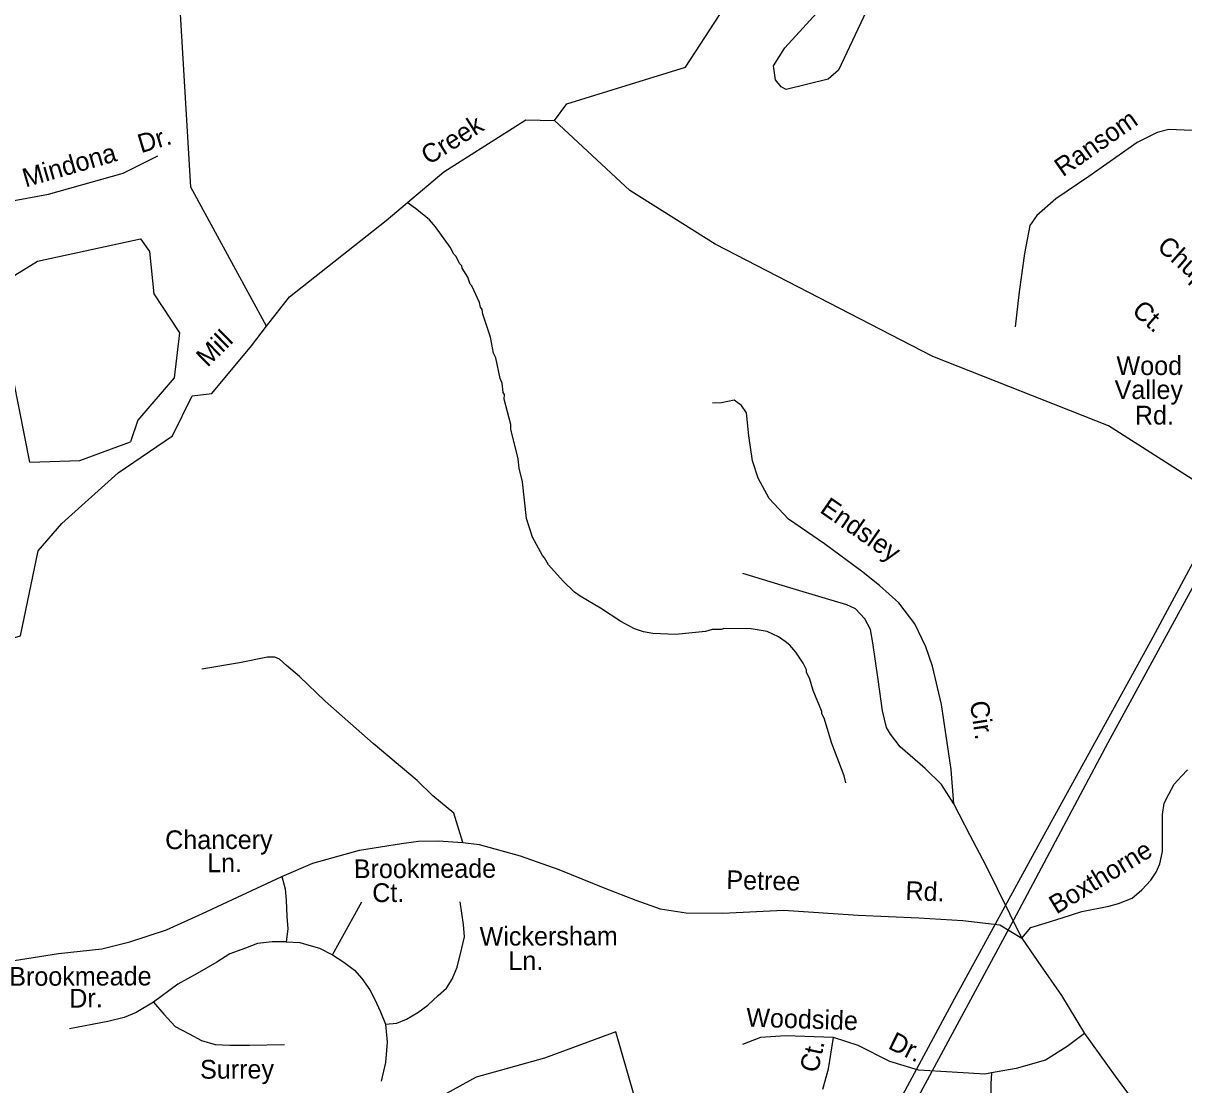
# Model space of a CAD drawing. Extents: x 1551653 to 1702041, y 811336 to 920032.
# Drawn here: x 1606474 to 1610530, y 868518 to 872227 of the extents above; entities that cross this region are included whole.
import ezdxf

# ---------------------------------------------------------------- set-up
doc = ezdxf.new("R2010")
doc.units = 0
for name, color, linetype in [('Old_Level_10', 7, 'Continuous'), ('Old_Level_21', 7, 'Continuous'), ('Old_Level_35', 7, 'Continuous'), ('Old_Level_56', 7, 'Continuous'), ('Old_Level_59', 7, 'Continuous'), ('Old_Level_60', 7, 'Continuous'), ('Old_Level_62', 7, 'Continuous')]:
    doc.layers.add(name, color=color, linetype=linetype)

msp = doc.modelspace()

# ---------------------------------------------------------------- linework, layer by layer
at = {"layer": 'Old_Level_35'}
msp.add_line((1607555.124, 868972.51), (1607657.564, 869157.585), dxfattribs=at)
for points in [[(1610613.498, 871850.074), (1610477.728, 871855.232), (1610437.508, 871845.645), (1610367.354, 871810.448), (1610198.253, 871692.01), (1610083.585, 871613.09), (1610017.184, 871555.803), (1609992.847, 871520.078), (1609973.847, 871422.205), (1609954.723, 871288.514), (1609941.643, 871166.706)], [(1606382.195, 871619.228), (1606443.303, 871608.295), (1606562.752, 871629.999), (1606824.173, 871702.853), (1606945.203, 871764.186)], [(1609726.654, 869500.293), (1609717.687, 869620.345), (1609683.659, 869846.572), (1609652.77, 869980.876), (1609629.338, 870048.993), (1609589.945, 870129.242), (1609534.581, 870201.607), (1609467.173, 870262.211), (1609403.561, 870312.732), (1609274.417, 870407.811), (1609149.313, 870494.802), (1609081.944, 870567.214), (1609042.551, 870637.653), (1609022.958, 870697.689), (1609009.739, 870785.809), (1609002.357, 870865.806), (1608984.68, 870891.98), (1608958.834, 870910.116), (1608914.612, 870901.259), (1608882.96, 870900.194)], [(1609726.654, 869500.293), (1609683.175, 869567.012), (1609626.847, 869623.375), (1609539.226, 869698.525), (1609505.502, 869743.314), (1609491.565, 869766.411), (1609477.53, 869824.33), (1609462.356, 869934.304), (1609443.547, 870062.562), (1609435.876, 870108.546), (1609416.24, 870146.764), (1609382.513, 870180.872), (1609353.176, 870194.674), (1609278.803, 870217.797), (1609153.282, 870254.769), (1608989.791, 870304.116)], [(1608010.566, 869365.386), (1607979.619, 869466.923), (1607906.207, 869527.451), (1607850.679, 869581.808), (1607697.812, 869710.991), (1607529.112, 869858.5), (1607439.817, 869945.167), (1607394.171, 869983.513), (1607370.405, 870005.61), (1607353.325, 870011.961), (1607328.512, 870012.063), (1607230.467, 869992.844), (1607098.325, 869969.911)], [(1609964.605, 869031.095), (1609996.11, 869067.576), (1610046.179, 869083.232), (1610105.637, 869102.02), (1610174.482, 869123.939), (1610268.362, 869142.726), (1610302.785, 869152.12), (1610349.725, 869170.907), (1610384.148, 869199.089), (1610415.442, 869233.533), (1610434.217, 869261.714), (1610446.735, 869289.896), (1610456.123, 869333.733), (1610456.123, 869377.571), (1610456.123, 869418.277), (1610456.123, 869462.115), (1610462.382, 869502.821), (1610478.029, 869534.134), (1610496.804, 869568.578), (1610521.839, 869596.759), (1610543.745, 869618.678)], [(1609964.605, 869031.095), (1609838.96, 869285.484), (1609783.845, 869389.867), (1609726.654, 869500.293)], [(1604481.75, 868533.879), (1604614.245, 868587.865), (1604771.036, 868632.31), (1605068.942, 868698.101), (1605405.339, 868777.12), (1605741.572, 868838.33), (1606025.764, 868883.032), (1606293.448, 868928.819), (1606597.739, 868976.894), (1606748.74, 868992.919), (1606847.12, 869018.102), (1606975.242, 869059.309), (1607101.077, 869116.541), (1607378.698, 869245.851), (1607486.295, 869292.159), (1607650.165, 869338.407), (1607796.052, 869361.36), (1607856.042, 869368.945), (1607924.615, 869370.133), (1608010.566, 869365.386)], [(1608010.566, 869365.386), (1608068.216, 869357.496), (1608211.205, 869318.419), (1608345.783, 869270.326), (1608506.796, 869205.401), (1608614.939, 869163.32), (1608700.252, 869133.261), (1608791.573, 869118.833), (1608918.941, 869117.632), (1609131.401, 869128.92), (1609392.982, 869110.8), (1609604.907, 869101.092), (1609758.604, 869091.768), (1609887.834, 869077.185), (1609964.605, 869031.095)], [(1607378.698, 869245.851), (1607390.08, 869203.142), (1607392.926, 869163.279), (1607395.772, 869106.333), (1607398.617, 869063.623), (1607392.926, 869018.066)], [(1607740.086, 868730.487), (1607779.924, 868733.334), (1607814.071, 868747.572), (1607853.908, 868770.35), (1607888.055, 868795.975), (1607925.047, 868830.144), (1607953.504, 868855.769), (1607973.423, 868887.09), (1607990.496, 868929.8), (1608007.569, 868995.288), (1608016.106, 869035.151), (1608013.261, 869077.86), (1608001.878, 869157.585)], [(1607392.926, 869018.066), (1607344.552, 869018.066), (1607293.331, 869012.372), (1607250.648, 868995.288), (1607196.582, 868975.357), (1607151.053, 868946.883), (1607082.759, 868907.021), (1607014.465, 868870.006), (1606929.098, 868807.365)], [(1607392.926, 869018.066), (1607441.301, 869015.219), (1607472.602, 869006.677), (1607509.595, 868995.288), (1607555.124, 868972.51)], [(1609964.605, 869031.095), (1610019.765, 868948.726), (1610102.803, 868829.97), (1610183.737, 868697.787)], [(1607555.124, 868972.51), (1607594.962, 868946.883), (1607631.954, 868918.41), (1607657.564, 868889.937), (1607686.02, 868850.075), (1607703.093, 868815.907), (1607723.012, 868773.197), (1607740.086, 868730.487)], [(1606929.098, 868807.365), (1606869.341, 868770.35), (1606826.657, 868753.266), (1606769.746, 868739.029), (1606636.005, 868713.403)], [(1606929.098, 868807.365), (1606966.09, 868764.655), (1607005.929, 868721.946), (1607054.304, 868696.319), (1607096.986, 868673.541), (1607145.361, 868659.305), (1607196.582, 868656.457), (1607264.876, 868656.457), (1607387.235, 868659.305)], [(1607740.086, 868730.487), (1607745.777, 868667.846), (1607740.086, 868596.664), (1607725.858, 868531.175)], [(1610183.737, 868697.787), (1610123.4, 868651.847), (1610046.996, 868604.57), (1609944.746, 868575.426), (1609857.861, 868560.011)], [(1610183.737, 868697.787), (1610290.398, 868548.596), (1610428.678, 868361.477), (1610528.038, 868242.453), (1610597.861, 868172.587), (1610643.607, 868126.812), (1610682.131, 868093.084), (1610730.285, 868064.173), (1610792.885, 868023.218)], [(1609306.518, 868683.925), (1609138.529, 868689.338), (1609050.57, 868683.918), (1608988.421, 868658.567)], [(1609268.783, 868502.581), (1609289.183, 868574.086), (1609306.518, 868683.925)], [(1609857.861, 868560.011), (1609835.011, 868555.52), (1609721.087, 868562.436), (1609603.361, 868569.431), (1609503.532, 868600.277), (1609392.18, 868655.169), (1609306.518, 868683.925)], [(1609857.861, 868560.011), (1609855.851, 868521.808), (1609857.674, 868405.466), (1609858.675, 868267.566), (1609857.638, 868147.514), (1609851.181, 868095.614), (1609844.734, 868083.738), (1609832.927, 868073.774), (1609813.918, 868063.954), (1609788.822, 868060.06), (1609699.243, 868053.511)]]:
    msp.add_lwpolyline(points, dxfattribs=at)
at = {"layer": 'Old_Level_56'}
for points in [[(1607496.713, 864655.656), (1607618.042, 864875.718), (1607782.474, 865168.949), (1607967.68, 865499.779), (1608185.226, 865875.975), (1608335.534, 866153.485), (1608411.83, 866294.216), (1608557.771, 866553.802), (1608654.073, 866714.136), (1608750.861, 866888.473), (1608840.448, 867064.237), (1608925.254, 867234.801), (1609051.723, 867471.176), (1609288.534, 867908.429), (1609594.56, 868462.745), (1609945.554, 869112.606), (1610266.157, 869714.655), (1610623.269, 870370.396), (1610886.26, 870845.339), (1611186.319, 871391.575), (1611424.97, 871820.783), (1611637.033, 872202.305), (1611863.43, 872609.551)], [(1611793.237, 872582.36), (1611511.712, 872071.773), (1611073.255, 871293.012), (1610687.471, 870575.615), (1610413.991, 870066.866), (1610034.376, 869377.36), (1609728.428, 868817.039), (1609383.445, 868177.26), (1609104.043, 867672.632), (1608883.485, 867257.262), (1608784.13, 867059.62), (1608666.225, 866839.76), (1608485.222, 866518.851), (1608335.563, 866273.35), (1608166.886, 865968.2), (1607963.635, 865625.73), (1607817.733, 865368.145), (1607655.059, 865072.88), (1607523.652, 864849.219), (1607455.801, 864720.322)]]:
    msp.add_lwpolyline(points, dxfattribs=at)
at = {"layer": 'Old_Level_59'}
for points in [[(1608330.732, 871887.303), (1608373.691, 871945.435), (1608789.048, 872073.12), (1608908.488, 872257.038), (1609070.663, 872312.171), (1609326.158, 872662.4), (1609418.739, 872781.022), (1609445.703, 872957.777)], [(1607324.281, 871168.179), (1607060.64, 871653.748), (1607012.658, 872455.707)], [(1607324.281, 871168.179), (1607404.958, 871271.134), (1607742.643, 871538.099), (1607944.722, 871707.985), (1608230.667, 871889.251), (1608330.732, 871887.303)], [(1611659.753, 870175.015), (1611326.748, 870181.782), (1611160.759, 870250.782), (1610267.757, 870820.417), (1609653.728, 871062.686), (1608892.678, 871455.668), (1608594.737, 871642.266), (1608330.732, 871887.303)], [(1606996.054, 870785.651), (1607064.629, 870924.944), (1607133.205, 870933.019), (1607271.841, 871099.542), (1607324.281, 871168.179)], [(1606526.684, 870384.271), (1606608.802, 870478.804), (1606806.462, 870656.453), (1606996.054, 870785.651)], [(1604772.608, 869372.994), (1604858.371, 869409.824), (1605241.64, 869498.772), (1605544.069, 869530.648), (1605598.721, 869556.168), (1605619.636, 869874.204), (1605773.015, 870044.09), (1605865.699, 870144.975), (1606007.697, 870168.351), (1606156.668, 870139.029), (1606380.687, 870062.237), (1606464.656, 870086.843), (1606526.684, 870384.271)], [(1609800.853, 867054.738), (1609388.699, 867371.748), (1609141.713, 867616.375), (1608700.646, 868304.838), (1608609.542, 868481.391), (1608545.447, 868703.877), (1608295.668, 868611.801), (1608057.231, 868545.544), (1607826.714, 868417.822), (1607675.693, 868378.144), (1607125.641, 868402.545), (1606741.681, 868331.495), (1606417.699, 868403.775), (1606177.685, 868556.334), (1605911.63, 868617.542), (1605461.644, 868616.825), (1605320.67, 868685.312), (1605189.642, 868835.718), (1605075.633, 869038.309), (1604772.608, 869372.994)]]:
    msp.add_lwpolyline(points, dxfattribs=at)
at = {"layer": 'Old_Level_60'}
for points in [[(1606497.669, 870693.49), (1606403.653, 871171.363), (1606405.703, 871322.384), (1606523.711, 871395.383), (1606883.68, 871473.508)], [(1606883.68, 871473.508), (1606915.668, 871430.139), (1606930.637, 871282.194), (1607020.655, 871145.732), (1607001.687, 870988.56), (1606874.657, 870840.102), (1606848.718, 870765.155)], [(1606497.669, 870693.49), (1606672.681, 870699.744), (1606848.718, 870765.155)]]:
    msp.add_lwpolyline(points, dxfattribs=at)
at = {"layer": 'Old_Level_62'}
for points in [[(1609440.401, 872311.694), (1609324.239, 872062.556), (1609287.535, 872031.388), (1609140.615, 871994.991), (1609122.878, 872005.346), (1609103.398, 872029.85), (1609096.631, 872078.037), (1609136.206, 872141.091), (1609261.493, 872278.066)], [(1609349.636, 869573.495), (1609343.997, 869597.589), (1609299.808, 869710.265), (1609273.254, 869798.745), (1609265.462, 869814.841), (1609265.667, 869822.838), (1609234.807, 869895.427), (1609223.427, 869935.617), (1609211.841, 869959.813), (1609211.944, 869967.81), (1609200.358, 869991.904), (1609175.034, 870030.351), (1609153.401, 870054.752), (1609137.612, 870066.953), (1609113.826, 870083.357), (1609074.149, 870102.017), (1609018.374, 870111.039), (1608922.41, 870112.577), (1608914.413, 870108.784), (1608882.425, 870109.296), (1608858.331, 870101.709), (1608754.165, 870091.457), (1608674.297, 870094.84), (1608642.411, 870101.299), (1608610.526, 870111.859), (1608562.954, 870136.671), (1608491.801, 870183.833), (1608420.443, 870225.048), (1608400.758, 870239.402), (1608361.388, 870278.054), (1608310.33, 870334.956), (1608296.694, 870359.152), (1608288.799, 870367.252), (1608253.838, 870431.843), (1608232.922, 870496.229), (1608218.979, 870624.387), (1608207.701, 870672.574), (1608204.215, 870704.665), (1608177.969, 870809.139), (1608178.174, 870825.133), (1608155.618, 870913.51), (1608155.925, 870929.402), (1608152.029, 870937.502), (1608148.544, 870969.592), (1608140.752, 870985.689), (1608125.988, 871057.97), (1608118.196, 871074.066), (1608107.123, 871130.251), (1608080.466, 871210.733), (1608078.723, 871226.728), (1608072.777, 871234.827), (1608069.086, 871250.924), (1608042.019, 871309.364), (1608036.072, 871315.413), (1608028.486, 871339.609), (1608009.006, 871371.904), (1608007.16, 871379.901), (1607999.266, 871388.001), (1607987.68, 871412.197), (1607979.786, 871420.399), (1607966.252, 871444.595), (1607915.399, 871515.441), (1607893.766, 871539.842), (1607850.398, 871576.546), (1607819.332, 871597.872)]]:
    msp.add_lwpolyline(points, dxfattribs=at)

# ---------------------------------------------------------------- texts
at = {"layer": 'Old_Level_10'}
for s, height, rotation, p in [('Ransom', 65.6167, 35.007386, (1610107.891, 871688.296)), ('Dr.', 65.6167, 16.793308, (1606886.186, 871772.626)), ('Mindona', 65.6167, 16.164642, (1606482.654, 871653.025)), ('Chuppway', 65.6167, 318.482108, (1610433.288, 871440.692)), ('Ct.', 65.6167, 318.482108, (1610345.416, 871216.371)), ('Wood', 65.6167, 0.202775, (1610295.355, 870997.556)), ('Valley', 65.6167, 0.149617, (1610288.72, 870913.855)), ('Rd.', 65.6167, 0.153414, (1610359.542, 870824.818)), ('Endsley', 65.6167, 325.187267, (1609254.823, 870520.673)), ('Cir.', 65.6167, 278.55425, (1609782.381, 869855.224)), ('Chancery', 65.6167, 0.178053, (1606970.475, 869341.416)), ('Boxthorne', 65.6167, 31.392197, (1610085.423, 869112.7)), ('Ln.', 65.6167, 0.178056, (1607117.247, 869260.939)), ('Brookmeade', 65.6167, 0.178053, (1607629.767, 869240.2)), ('Petree', 65.6167, 358.762256, (1608931.172, 869202.151)), ('Ct.', 65.6167, 0.178056, (1607694.154, 869156.677)), ('Rd.', 65.6167, 357.616125, (1609556.668, 869164.506)), ('Wickersham', 65.6167, 0.178056, (1608069.481, 869004.335)), ('Ln.', 65.6166, 0.178056, (1608169.996, 868919.001)), ('Brookmeade', 65.6166, 0.178056, (1606425.531, 868864.116)), ('Dr.', 65.6167, 0.814608, (1606635.699, 868787.61)), ('Woodside', 65.6167, 358.1543, (1609000.468, 868721.689)), ('Dr.', 65.6167, 333.758631, (1609493.039, 868646.712)), ('Ct.', 65.6167, 77.473778, (1609251.342, 868557.797)), ('Surrey', 65.6167, 0.178056, (1607092.5, 868539.57))]:
    msp.add_text(s, height=height, rotation=rotation, dxfattribs=at).set_placement(p)
at = {"layer": 'Old_Level_21'}
for s, rotation, p in [('Creek', 32.371386, (1607891.497, 871730.207)), ('Mill', 44.400714, (1607118.285, 871022.705))]:
    msp.add_text(s, height=65.6167, rotation=rotation, dxfattribs=at).set_placement(p)

doc.saveas('drawing.dxf')
